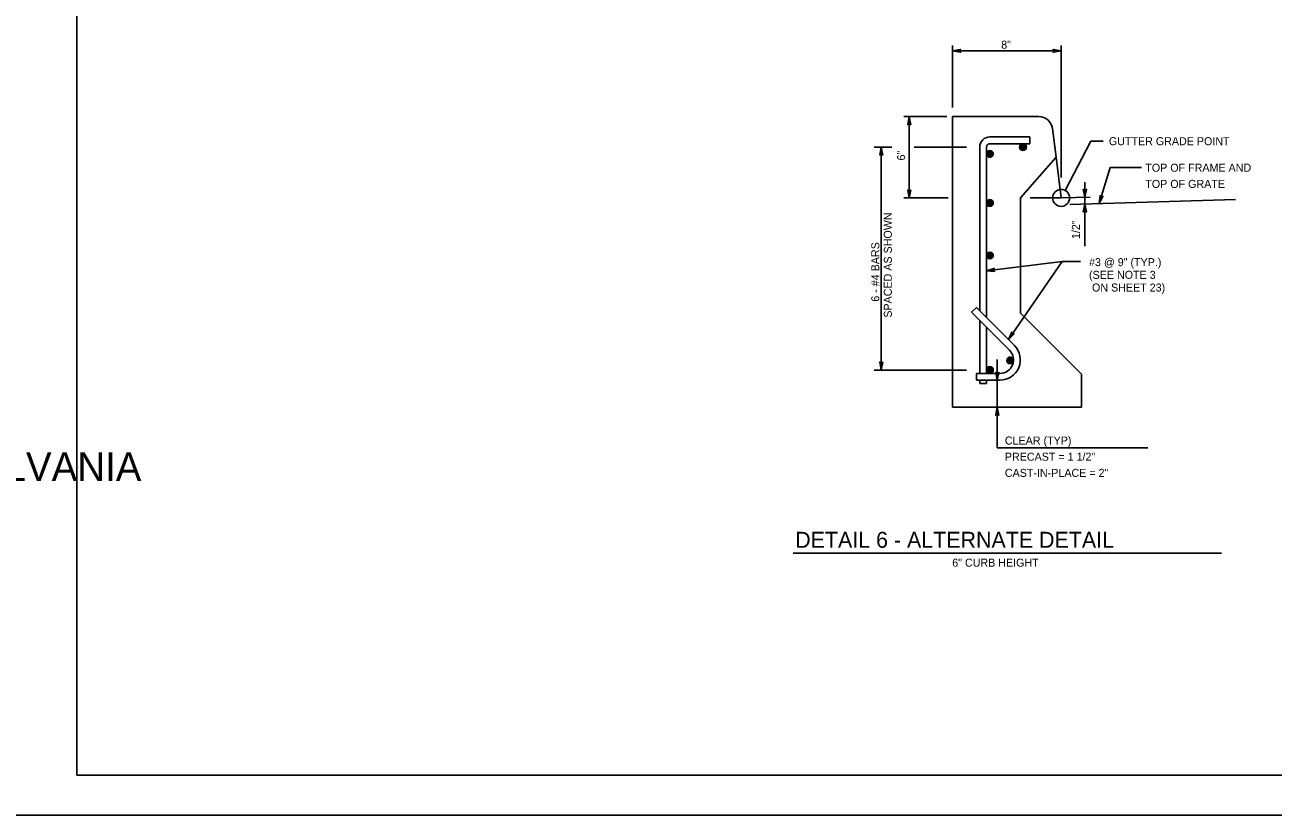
# Model space of a CAD drawing. Extents: x 2087776 to 2104538, y 970919 to 982612.
# Drawn here: x 2093358 to 2094893, y 970919 to 971891 of the extents above; entities that cross this region are included whole.
import ezdxf

# ---------------------------------------------------------------- set-up
doc = ezdxf.new("R2010")
doc.units = 0
doc.layers.add('1', color=7, linetype='Continuous')
doc.layers.add('PLT-BNDY', color=7, linetype='Continuous')

msp = doc.modelspace()

# ---------------------------------------------------------------- linework, layer by layer
at = {"layer": '1'}
for p, q in [((2094498.7, 971865.5), (2094498.7, 971789.1)), ((2094498.7, 971858.9), (2094632.1, 971858.9)), ((2094632.1, 971865.5), (2094632.1, 971703.1)), ((2094438.5, 971778.1), (2094491.4, 971778.1)), ((2094445.4, 971678.1), (2094445.4, 971778.1)), ((2094498.7, 971420.7), (2094498.7, 971778.1)), ((2094604.8, 971778.1), (2094498.7, 971778.1)), ((2094544.5, 971753.1), (2094593.7, 971753.1)), ((2094593.7, 971753.1), (2094593.7, 971744.7)), ((2094625.8, 971728.1), (2094621.4, 971763.5)), ((2094402.1, 971740.6), (2094423.9, 971740.6)), ((2094410.9, 971740.6), (2094410.9, 971466.5)), ((2094451.4, 971740.6), (2094515.9, 971740.6)), ((2094532, 971539.2), (2094532, 971740.6)), ((2094540.4, 971530.9), (2094540.4, 971740.6)), ((2094544.5, 971744.7), (2094593.7, 971744.7)), ((2094636.9, 971687.3), (2094668.7, 971747.7)), ((2094668.7, 971747.7), (2094683.8, 971747.7)), ((2094625.8, 971728.1), (2094582.1, 971678.1)), ((2094632.1, 971678.1), (2094625.8, 971728.1)), ((2094692.5, 971715.6), (2094678.8, 971671.1)), ((2094692.5, 971715.6), (2094731.1, 971715.6)), ((2094661.3, 971697.3), (2094661.3, 971618.7)), ((2094438.5, 971678.1), (2094493.1, 971678.1)), ((2094582.1, 971536.4), (2094582.1, 971678.1)), ((2094594.1, 971678.1), (2094632.1, 971678.1)), ((2094667.9, 971679.1), (2094632.1, 971678.1)), ((2094632.1, 971678.1), (2094632.1, 971678.1)), ((2094846.6, 971676.1), (2094642.6, 971670.1)), ((2094633.5, 971599.9), (2094540.4, 971588.5)), ((2094567.2, 971504.1), (2094633.5, 971599.9)), ((2094633.5, 971599.9), (2094655.8, 971599.9)), ((2094527.9, 971543.4), (2094522, 971537.5)), ((2094568.7, 971490.8), (2094522, 971537.5)), ((2094574.6, 971496.7), (2094527.9, 971543.4)), ((2094657.1, 971461.4), (2094582.1, 971536.4)), ((2094532, 971462.4), (2094532, 971527.5)), ((2094540.4, 971462.4), (2094540.4, 971519.1)), ((2094553.6, 971479.6), (2094553.6, 971370.8)), ((2094402.1, 971466.5), (2094515.9, 971466.5)), ((2094557, 971462.4), (2094527.9, 971462.4)), ((2094527.9, 971454), (2094527.9, 971462.4)), ((2094657.1, 971420.7), (2094657.1, 971461.4)), ((2094556.9, 971454), (2094527.9, 971454)), ((2094532, 971449.9), (2094532, 971454)), ((2094532, 971449.9), (2094540.4, 971449.9)), ((2094540.4, 971449.9), (2094540.4, 971454)), ((2094657.1, 971420.7), (2094498.7, 971420.7)), ((2094553.6, 971370.8), (2094738.8, 971370.8)), ((2094302.6, 971241.5), (2094829.4, 971241.5))]:
    msp.add_line(p, q, dxfattribs=at)
for points in [[(2096000.7, 970968.5), (2096000.7, 972818.9), (2093422, 972818.9), (2093422, 970968.5), (2096000.7, 970968.5), (2096000.7, 971055), (2095344.6, 971055), (2095344.6, 971267.2), (2096000.7, 971267.2), (2096000.7, 971362.3), (2095344.6, 971362.3), (2095344.6, 970968.5), (2095603.1, 970968.5), (2095603.1, 971055), (2095603.1, 970968.5), (2095855.7, 970968.5), (2095855.7, 971055), (2095855.7, 971014.6), (2096000.7, 971014.6)], [(2094498.7, 971858.9), (2094508.5, 971860.7), (2094508.1, 971860.5), (2094507.7, 971860.2), (2094507.6, 971859.9), (2094507.4, 971859.6), (2094507.3, 971859.2), (2094507.2, 971858.9), (2094507.3, 971858.6), (2094507.4, 971858.2), (2094507.6, 971857.9), (2094507.7, 971857.6), (2094508.1, 971857.3), (2094508.5, 971857.1), (2094498.7, 971858.9), (2094508.1, 971857.3), (2094507.7, 971857.6), (2094498.7, 971858.9), (2094507.6, 971857.9), (2094507.4, 971858.2), (2094498.7, 971858.9), (2094507.3, 971858.6), (2094507.2, 971858.9), (2094498.7, 971858.9), (2094507.3, 971859.2), (2094507.4, 971859.6), (2094498.7, 971858.9), (2094507.6, 971859.9), (2094507.7, 971860.2), (2094498.7, 971858.9), (2094508.1, 971860.5)], [(2094632.1, 971858.9), (2094622.3, 971857.1), (2094622.6, 971857.3), (2094623, 971857.6), (2094623.2, 971857.9), (2094623.4, 971858.2), (2094623.5, 971858.6), (2094623.5, 971858.9), (2094623.5, 971859.2), (2094623.4, 971859.6), (2094623.2, 971859.9), (2094623, 971860.2), (2094622.6, 971860.5), (2094622.3, 971860.7), (2094632.1, 971858.9), (2094622.6, 971860.5), (2094623, 971860.2), (2094632.1, 971858.9), (2094623.2, 971859.9), (2094623.4, 971859.6), (2094632.1, 971858.9), (2094623.5, 971859.2), (2094623.5, 971858.9), (2094632.1, 971858.9), (2094623.5, 971858.6), (2094623.4, 971858.2), (2094632.1, 971858.9), (2094623.2, 971857.9), (2094623, 971857.6), (2094632.1, 971858.9), (2094622.6, 971857.3)], [(2094445.4, 971777.7), (2094447.2, 971768), (2094446.9, 971768.3), (2094446.7, 971768.7), (2094446.3, 971768.9), (2094446, 971769.1), (2094445.7, 971769.2), (2094445.4, 971769.2), (2094445, 971769.2), (2094444.7, 971769.1), (2094444.4, 971768.9), (2094444, 971768.7), (2094443.8, 971768.3), (2094443.5, 971768), (2094445.4, 971777.7), (2094443.8, 971768.3), (2094444, 971768.7), (2094445.4, 971777.7), (2094444.4, 971768.9), (2094444.7, 971769.1), (2094445.4, 971777.7), (2094445, 971769.2), (2094445.4, 971769.2), (2094445.4, 971777.7), (2094445.7, 971769.2), (2094446, 971769.1), (2094445.4, 971777.7), (2094446.3, 971768.9), (2094446.7, 971768.7), (2094445.4, 971777.7), (2094446.9, 971768.3)], [(2094410.9, 971740.6), (2094412.8, 971730.8), (2094412.5, 971731.1), (2094412.3, 971731.5), (2094411.9, 971731.7), (2094411.6, 971731.9), (2094411.3, 971732), (2094410.9, 971732), (2094410.6, 971732), (2094410.3, 971731.9), (2094410, 971731.7), (2094409.6, 971731.5), (2094409.4, 971731.1), (2094409.1, 971730.8), (2094410.9, 971740.6), (2094409.4, 971731.1), (2094409.6, 971731.5), (2094410.9, 971740.6), (2094410, 971731.7), (2094410.3, 971731.9), (2094410.9, 971740.6), (2094410.6, 971732), (2094410.9, 971732), (2094410.9, 971740.6), (2094411.3, 971732), (2094411.6, 971731.9), (2094410.9, 971740.6), (2094411.9, 971731.7), (2094412.3, 971731.5), (2094410.9, 971740.6), (2094412.5, 971731.1)], [(2094661.3, 971678.9), (2094659.4, 971688.7), (2094659.7, 971688.3), (2094660, 971687.9), (2094660.3, 971687.8), (2094660.6, 971687.6), (2094661, 971687.5), (2094661.3, 971687.4), (2094661.6, 971687.5), (2094661.9, 971687.6), (2094662.3, 971687.8), (2094662.6, 971687.9), (2094662.9, 971688.3), (2094663.1, 971688.7), (2094661.3, 971678.9), (2094662.9, 971688.3), (2094662.6, 971687.9), (2094661.3, 971678.9), (2094662.3, 971687.8), (2094661.9, 971687.6), (2094661.3, 971678.9), (2094661.6, 971687.5), (2094661.3, 971687.4), (2094661.3, 971678.9), (2094661, 971687.5), (2094660.6, 971687.6), (2094661.3, 971678.9), (2094660.3, 971687.8), (2094660, 971687.9), (2094661.3, 971678.9), (2094659.7, 971688.3)], [(2094445.4, 971678.1), (2094443.5, 971687.8), (2094443.8, 971687.5), (2094444, 971687.1), (2094444.4, 971686.9), (2094444.7, 971686.7), (2094445, 971686.6), (2094445.4, 971686.6), (2094445.7, 971686.6), (2094446, 971686.7), (2094446.3, 971686.9), (2094446.7, 971687.1), (2094446.9, 971687.5), (2094447.2, 971687.8), (2094445.4, 971678.1), (2094446.9, 971687.5), (2094446.7, 971687.1), (2094445.4, 971678.1), (2094446.3, 971686.9), (2094446, 971686.7), (2094445.4, 971678.1), (2094445.7, 971686.6), (2094445.4, 971686.6), (2094445.4, 971678.1), (2094445, 971686.6), (2094444.7, 971686.7), (2094445.4, 971678.1), (2094444.4, 971686.9), (2094444, 971687.1), (2094445.4, 971678.1), (2094443.8, 971687.5)], [(2094678.8, 971671.1), (2094679.9, 971681), (2094680, 971680.6), (2094680.2, 971680.2), (2094680.4, 971679.9), (2094680.7, 971679.6), (2094681, 971679.4), (2094681.3, 971679.3), (2094681.6, 971679.3), (2094681.9, 971679.2), (2094682.3, 971679.3), (2094682.7, 971679.4), (2094683, 971679.7), (2094683.4, 971680), (2094678.8, 971671.1), (2094683, 971679.7), (2094682.7, 971679.4), (2094678.8, 971671.1), (2094682.3, 971679.3), (2094681.9, 971679.2), (2094678.8, 971671.1), (2094681.6, 971679.3), (2094681.3, 971679.3), (2094678.8, 971671.1), (2094681, 971679.4), (2094680.7, 971679.6), (2094678.8, 971671.1), (2094680.4, 971679.9), (2094680.2, 971680.2), (2094678.8, 971671.1), (2094680, 971680.6)], [(2094661.3, 971670.6), (2094663.1, 971660.8), (2094662.9, 971661.2), (2094662.6, 971661.6), (2094662.3, 971661.8), (2094661.9, 971662), (2094661.6, 971662), (2094661.3, 971662.1), (2094661, 971662), (2094660.6, 971662), (2094660.3, 971661.8), (2094660, 971661.6), (2094659.7, 971661.2), (2094659.4, 971660.8), (2094661.3, 971670.6), (2094659.7, 971661.2), (2094660, 971661.6), (2094661.3, 971670.6), (2094660.3, 971661.8), (2094660.6, 971662), (2094661.3, 971670.6), (2094661, 971662), (2094661.3, 971662.1), (2094661.3, 971670.6), (2094661.6, 971662), (2094661.9, 971662), (2094661.3, 971670.6), (2094662.3, 971661.8), (2094662.6, 971661.6), (2094661.3, 971670.6), (2094662.9, 971661.2)], [(2094540.4, 971588.5), (2094549.9, 971591.5), (2094549.5, 971591.2), (2094549.2, 971590.9), (2094549, 971590.5), (2094548.9, 971590.2), (2094548.9, 971589.8), (2094548.8, 971589.5), (2094548.9, 971589.2), (2094549, 971588.9), (2094549.3, 971588.6), (2094549.5, 971588.3), (2094549.9, 971588), (2094550.3, 971587.8), (2094540.4, 971588.5), (2094549.9, 971588), (2094549.5, 971588.3), (2094540.4, 971588.5), (2094549.3, 971588.6), (2094549, 971588.9), (2094540.4, 971588.5), (2094548.9, 971589.2), (2094548.8, 971589.5), (2094540.4, 971588.5), (2094548.9, 971589.8), (2094548.9, 971590.2), (2094540.4, 971588.5), (2094549, 971590.5), (2094549.2, 971590.9), (2094540.4, 971588.5), (2094549.5, 971591.2)], [(2094567.2, 971504.1), (2094571.3, 971513.2), (2094571.3, 971512.7), (2094571.3, 971512.2), (2094571.4, 971511.9), (2094571.6, 971511.6), (2094571.8, 971511.3), (2094572.1, 971511.1), (2094572.4, 971511), (2094572.7, 971510.8), (2094573.1, 971510.8), (2094573.4, 971510.8), (2094573.9, 971510.9), (2094574.3, 971511.1), (2094567.2, 971504.1), (2094573.9, 971510.9), (2094573.4, 971510.8), (2094567.2, 971504.1), (2094573.1, 971510.8), (2094572.7, 971510.8), (2094567.2, 971504.1), (2094572.4, 971511), (2094572.1, 971511.1), (2094567.2, 971504.1), (2094571.8, 971511.3), (2094571.6, 971511.6), (2094567.2, 971504.1), (2094571.4, 971511.9), (2094571.3, 971512.2), (2094567.2, 971504.1), (2094571.3, 971512.7)], [(2094410.9, 971466.5), (2094409.1, 971476.3), (2094409.4, 971475.9), (2094409.6, 971475.6), (2094410, 971475.4), (2094410.3, 971475.2), (2094410.6, 971475.1), (2094410.9, 971475.1), (2094411.3, 971475.1), (2094411.6, 971475.2), (2094411.9, 971475.4), (2094412.3, 971475.6), (2094412.5, 971475.9), (2094412.8, 971476.3), (2094410.9, 971466.5), (2094412.5, 971475.9), (2094412.3, 971475.6), (2094410.9, 971466.5), (2094411.9, 971475.4), (2094411.6, 971475.2), (2094410.9, 971466.5), (2094411.3, 971475.1), (2094410.9, 971475.1), (2094410.9, 971466.5), (2094410.6, 971475.1), (2094410.3, 971475.2), (2094410.9, 971466.5), (2094410, 971475.4), (2094409.6, 971475.6), (2094410.9, 971466.5), (2094409.4, 971475.9)], [(2094553.6, 971454), (2094551.7, 971463.8), (2094552, 971463.4), (2094552.3, 971463.1), (2094552.6, 971462.9), (2094552.9, 971462.7), (2094553.3, 971462.6), (2094553.6, 971462.6), (2094553.9, 971462.6), (2094554.2, 971462.7), (2094554.6, 971462.9), (2094554.9, 971463.1), (2094555.2, 971463.4), (2094555.4, 971463.8), (2094553.6, 971454), (2094555.2, 971463.4), (2094554.9, 971463.1), (2094553.6, 971454), (2094554.6, 971462.9), (2094554.2, 971462.7), (2094553.6, 971454), (2094553.9, 971462.6), (2094553.6, 971462.6), (2094553.6, 971454), (2094553.3, 971462.6), (2094552.9, 971462.7), (2094553.6, 971454), (2094552.6, 971462.9), (2094552.3, 971463.1), (2094553.6, 971454), (2094552, 971463.4)], [(2094553.6, 971420.7), (2094551.7, 971410.9), (2094552, 971411.3), (2094552.3, 971411.7), (2094552.6, 971411.9), (2094552.9, 971412.1), (2094553.3, 971412.1), (2094553.6, 971412.2), (2094553.9, 971412.1), (2094554.2, 971412.1), (2094554.6, 971411.9), (2094554.9, 971411.7), (2094555.2, 971411.3), (2094555.4, 971410.9), (2094553.6, 971420.7), (2094555.2, 971411.3), (2094554.9, 971411.7), (2094553.6, 971420.7), (2094554.6, 971411.9), (2094554.2, 971412.1), (2094553.6, 971420.7), (2094553.9, 971412.1), (2094553.6, 971412.2), (2094553.6, 971420.7), (2094553.3, 971412.1), (2094552.9, 971412.1), (2094553.6, 971420.7), (2094552.6, 971411.9), (2094552.3, 971411.7), (2094553.6, 971420.7), (2094552, 971411.3)]]:
    msp.add_lwpolyline(points, dxfattribs=at)
for centre, radius in [((2094544.5, 971732.2), 4.17), ((2094544.5, 971732.2), 3.87), ((2094544.5, 971732.2), 3.58), ((2094544.5, 971732.2), 3.28), ((2094544.5, 971732.2), 2.98), ((2094544.5, 971732.2), 2.69), ((2094544.5, 971732.2), 2.39), ((2094544.5, 971732.2), 2.1), ((2094544.5, 971732.2), 1.8), ((2094585.2, 971740.6), 4.17), ((2094585.2, 971740.6), 3.87), ((2094585.2, 971740.6), 3.58), ((2094585.2, 971740.6), 3.28), ((2094585.2, 971740.6), 2.98), ((2094585.2, 971740.6), 2.69), ((2094585.2, 971740.6), 2.39), ((2094585.2, 971740.6), 2.1), ((2094585.2, 971740.6), 1.8), ((2094585.2, 971740.6), 1.5), ((2094585.2, 971740.6), 1.21), ((2094585.2, 971740.6), 0.912), ((2094585.2, 971740.6), 0.616), ((2094585.2, 971740.6), 0.32), ((2094544.5, 971732.2), 1.5), ((2094544.5, 971732.2), 1.21), ((2094544.5, 971732.2), 0.912), ((2094544.5, 971732.2), 0.616), ((2094544.5, 971732.2), 0.32), ((2094632.1, 971678.1), 10.5), ((2094544.5, 971671.8), 4.17), ((2094544.5, 971671.8), 3.87), ((2094544.5, 971671.8), 3.58), ((2094544.5, 971671.8), 3.28), ((2094544.5, 971671.8), 2.98), ((2094544.5, 971671.8), 2.69), ((2094544.5, 971671.8), 2.39), ((2094544.5, 971671.8), 2.1), ((2094544.5, 971671.8), 1.8), ((2094544.5, 971671.8), 1.5), ((2094544.5, 971671.8), 1.21), ((2094544.5, 971671.8), 0.912), ((2094544.5, 971671.8), 0.616), ((2094544.5, 971671.8), 0.32), ((2094544.5, 971607.3), 4.17), ((2094544.5, 971607.3), 3.87), ((2094544.5, 971607.3), 3.58), ((2094544.5, 971607.3), 3.28), ((2094544.5, 971607.3), 2.98), ((2094544.5, 971607.3), 2.69), ((2094544.5, 971607.3), 2.39), ((2094544.5, 971607.3), 2.1), ((2094544.5, 971607.3), 1.8), ((2094544.5, 971607.3), 1.5), ((2094544.5, 971607.3), 1.21), ((2094544.5, 971607.3), 0.912), ((2094544.5, 971607.3), 0.616), ((2094544.5, 971607.3), 0.32), ((2094569.4, 971478.3), 4.17), ((2094569.4, 971478.3), 3.87), ((2094569.4, 971478.3), 3.58), ((2094569.4, 971478.3), 3.28), ((2094569.4, 971478.3), 2.98), ((2094569.4, 971478.3), 2.69), ((2094569.4, 971478.3), 2.39), ((2094569.4, 971478.3), 2.1), ((2094569.4, 971478.3), 1.8), ((2094569.4, 971478.3), 1.5), ((2094569.4, 971478.3), 1.21), ((2094569.4, 971478.3), 0.912), ((2094569.4, 971478.3), 0.616), ((2094569.4, 971478.3), 0.32), ((2094544.5, 971466.5), 4.17), ((2094544.5, 971466.5), 3.87), ((2094544.5, 971466.5), 3.58), ((2094544.5, 971466.5), 3.28), ((2094544.5, 971466.5), 2.98), ((2094544.5, 971466.5), 2.69), ((2094544.5, 971466.5), 2.39), ((2094544.5, 971466.5), 2.1), ((2094544.5, 971466.5), 1.8), ((2094544.5, 971466.5), 1.5), ((2094544.5, 971466.5), 1.21), ((2094544.5, 971466.5), 0.912), ((2094544.5, 971466.5), 0.616), ((2094544.5, 971466.5), 0.32)]:
    msp.add_circle(centre, radius, dxfattribs=at)
for centre, radius, start, end in [((2094604.8, 971761.4), 16.7, 7.1218, 90), ((2094544.5, 971740.6), 12.5, 90, 180), ((2094544.5, 971740.6), 4.16, 90, 180), ((2094556.9, 971479), 25, 270, 45), ((2094557, 971479), 16.6, 270, 45)]:
    msp.add_arc(centre, radius, start, end, dxfattribs=at)
at = {"layer": 'PLT-BNDY'}
msp.add_lwpolyline([(2093294, 972868.2), (2096053.2, 972868.2), (2096053.2, 970919.3), (2093294, 970919.3)], close=True, dxfattribs=at)

# ---------------------------------------------------------------- texts
at = {"layer": '1'}
for s, height, rotation, p in [('8"', 9.84, 360, (2094558.4, 971861.5)), ('6"', 9.84, 90, (2094440.3, 971724.1)), ('SPACED AS SHOWN', 9.843, 90, (2094423.9, 971530.8)), ('1/2"', 9.84, 90, (2094655.2, 971627.5)), ('6 - #4 BARS', 9.843, 90, (2094408.5, 971550.5))]:
    msp.add_text(s, height=height, rotation=rotation, dxfattribs=at).set_placement(p)
for s, height, p in [('GUTTER GRADE POINT', 9.843, (2094690.8, 971742.9)), ('TOP OF FRAME AND', 9.843, (2094735.6, 971710.3)), ('TOP OF GRATE', 9.843, (2094735.6, 971690.4)), ('#3 @ 9" (TYP.)', 9.843, (2094666.4, 971594.2)), ('(SEE NOTE 3', 9.843, (2094666.4, 971578.6)), (' ON SHEET 23) ', 9.843, (2094666.4, 971563)), ('CLEAR (TYP)', 9.843, (2094562.9, 971374.9)), ('COMMONWEALTH OF PENNSYLVANIA', 35.379, (2092628.5, 971329.9)), ('PRECAST = 1 1/2"', 9.843, (2094562.9, 971355)), ('CAST-IN-PLACE = 2"', 9.843, (2094562.9, 971335.1)), ('DETAIL 6 - ALTERNATE DETAIL', 19.685, (2094305.1, 971247.9)), ('6" CURB HEIGHT', 9.843, (2094498.2, 971224.7))]:
    msp.add_text(s, height=height, dxfattribs=at).set_placement(p)

doc.saveas('drawing.dxf')
